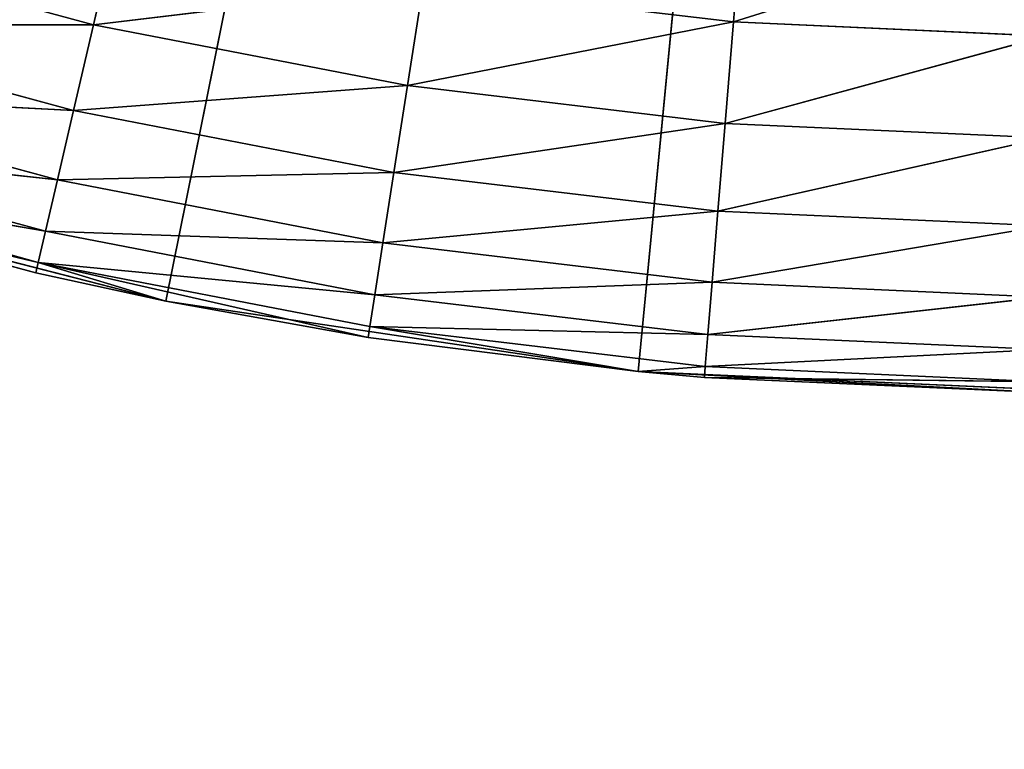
# Model space of a CAD drawing. Extents: x 0.4 to 80.4, y 0.1 to 20.1.
# Tile 389 of 656: x 78.246 to 78.384, y 1.867 to 1.969. Entities that reach past the tile are written whole.
import ezdxf

# ---------------------------------------------------------------- set-up
doc = ezdxf.new("R2010")
doc.units = 0
doc.header["$LTSCALE"] = 2.54
doc.layers.get('0').update_dxf_attribs({"color": 13, "linetype": 'CONTINUOUS'})

# ---------------------------------------------------------------- blocks, each defined once
blk = doc.blocks.new('P__KA_KUCHENNA_MOLISA_STL')
at = {"color": 0}
for p, q in [((78.395, 2.56711, 89.4), (78.26639, 1.92996, 89.4)), ((78.395, 2.56711, 89.4), (78.26639, 1.92996, 89.4)), ((78.33259, 1.92011, 89.4), (78.395, 2.56711, 89.4)), ((78.33259, 1.92011, 89.4), (78.395, 2.56711, 89.4)), ((78.34727, 1.98486, 88.90603), (78.34598, 1.96912, 88.9134)), ((78.34727, 1.98486, 88.90603), (78.34598, 1.96912, 88.9134)), ((78.3899, 1.98293, 88.90603), (78.34598, 1.96912, 88.9134)), ((78.3899, 1.98293, 88.90603), (78.34598, 1.96912, 88.9134)), ((78.25621, 1.96872, 88.92339), (78.25943, 1.98263, 88.9134)), ((78.25621, 1.96872, 88.92339), (78.25943, 1.98263, 88.9134)), ((78.25621, 1.96872, 88.92339), (78.2129, 1.98045, 88.92339)), ((78.25621, 1.96872, 88.92339), (78.2129, 1.98045, 88.92339)), ((78.30246, 1.97429, 88.9134), (78.25621, 1.96872, 88.92339)), ((78.30246, 1.97429, 88.9134), (78.25621, 1.96872, 88.92339)), ((78.30246, 1.97429, 88.9134), (78.30026, 1.96018, 88.92339)), ((78.30246, 1.97429, 88.9134), (78.30026, 1.96018, 88.92339)), ((78.30246, 1.97429, 88.9134), (78.34598, 1.96912, 88.9134)), ((78.30246, 1.97429, 88.9134), (78.34598, 1.96912, 88.9134)), ((78.30026, 1.96018, 88.92339), (78.34598, 1.96912, 88.9134)), ((78.30026, 1.96018, 88.92339), (78.34598, 1.96912, 88.9134)), ((78.34598, 1.96912, 88.9134), (78.34481, 1.95489, 88.92339)), ((78.34598, 1.96912, 88.9134), (78.34481, 1.95489, 88.92339)), ((78.38976, 1.96713, 88.9134), (78.34598, 1.96912, 88.9134)), ((78.38976, 1.96713, 88.9134), (78.34598, 1.96912, 88.9134)), ((78.25621, 1.96872, 88.92339), (78.20924, 1.96867, 88.93572)), ((78.25621, 1.96872, 88.92339), (78.20924, 1.96867, 88.93572)), ((78.25342, 1.95671, 88.93572), (78.20924, 1.96867, 88.93572)), ((78.25342, 1.95671, 88.93572), (78.20924, 1.96867, 88.93572)), ((78.25342, 1.95671, 88.93572), (78.25621, 1.96872, 88.92339)), ((78.25342, 1.95671, 88.93572), (78.25621, 1.96872, 88.92339)), ((78.30026, 1.96018, 88.92339), (78.25621, 1.96872, 88.92339)), ((78.30026, 1.96018, 88.92339), (78.25621, 1.96872, 88.92339)), ((78.38976, 1.96713, 88.9134), (78.34481, 1.95489, 88.92339)), ((78.38976, 1.96713, 88.9134), (78.34481, 1.95489, 88.92339)), ((78.30026, 1.96018, 88.92339), (78.25342, 1.95671, 88.93572)), ((78.30026, 1.96018, 88.92339), (78.25342, 1.95671, 88.93572)), ((78.30026, 1.96018, 88.92339), (78.29836, 1.948, 88.93572)), ((78.30026, 1.96018, 88.92339), (78.29836, 1.948, 88.93572)), ((78.30026, 1.96018, 88.92339), (78.34481, 1.95489, 88.92339)), ((78.30026, 1.96018, 88.92339), (78.34481, 1.95489, 88.92339)), ((78.25342, 1.95671, 88.93572), (78.20628, 1.95913, 88.95)), ((78.25342, 1.95671, 88.93572), (78.20628, 1.95913, 88.95)), ((78.25116, 1.94697, 88.95), (78.20628, 1.95913, 88.95)), ((78.25116, 1.94697, 88.95), (78.20628, 1.95913, 88.95)), ((78.25116, 1.94697, 88.95), (78.25342, 1.95671, 88.93572)), ((78.25116, 1.94697, 88.95), (78.25342, 1.95671, 88.93572)), ((78.29836, 1.948, 88.93572), (78.25342, 1.95671, 88.93572)), ((78.29836, 1.948, 88.93572), (78.25342, 1.95671, 88.93572)), ((78.29836, 1.948, 88.93572), (78.34481, 1.95489, 88.92339)), ((78.29836, 1.948, 88.93572), (78.34481, 1.95489, 88.92339)), ((78.34481, 1.95489, 88.92339), (78.3438, 1.9426, 88.93572)), ((78.34481, 1.95489, 88.92339), (78.3438, 1.9426, 88.93572)), ((78.38964, 1.95286, 88.92339), (78.34481, 1.95489, 88.92339)), ((78.38964, 1.95286, 88.92339), (78.34481, 1.95489, 88.92339)), ((78.38964, 1.95286, 88.92339), (78.3438, 1.9426, 88.93572)), ((78.38964, 1.95286, 88.92339), (78.3438, 1.9426, 88.93572)), ((78.25116, 1.94697, 88.95), (78.2041, 1.95209, 88.9658)), ((78.25116, 1.94697, 88.95), (78.2041, 1.95209, 88.9658)), ((78.2495, 1.93979, 88.9658), (78.2041, 1.95209, 88.9658)), ((78.2495, 1.93979, 88.9658), (78.2041, 1.95209, 88.9658)), ((78.2495, 1.93979, 88.9658), (78.20276, 1.94778, 88.98264)), ((78.2495, 1.93979, 88.9658), (78.20276, 1.94778, 88.98264)), ((78.24848, 1.9354, 88.98264), (78.20276, 1.94778, 88.98264)), ((78.24848, 1.9354, 88.98264), (78.20276, 1.94778, 88.98264)), ((78.2495, 1.93979, 88.9658), (78.25116, 1.94697, 88.95)), ((78.2495, 1.93979, 88.9658), (78.25116, 1.94697, 88.95)), ((78.29836, 1.948, 88.93572), (78.25116, 1.94697, 88.95)), ((78.29836, 1.948, 88.93572), (78.25116, 1.94697, 88.95)), ((78.29681, 1.93813, 88.95), (78.25116, 1.94697, 88.95)), ((78.29681, 1.93813, 88.95), (78.25116, 1.94697, 88.95)), ((78.29836, 1.948, 88.93572), (78.29681, 1.93813, 88.95)), ((78.29836, 1.948, 88.93572), (78.29681, 1.93813, 88.95)), ((78.29836, 1.948, 88.93572), (78.3438, 1.9426, 88.93572)), ((78.29836, 1.948, 88.93572), (78.3438, 1.9426, 88.93572)), ((78.20156, 1.94656, 89), (78.26639, 1.92996, 89.4)), ((78.26639, 1.92996, 89.4), (78.20156, 1.94656, 89.4)), ((78.20156, 1.94656, 89), (78.26639, 1.92996, 89.4)), ((78.20156, 1.94656, 89), (78.24814, 1.93392, 89)), ((78.26639, 1.92996, 89.4), (78.20156, 1.94656, 89.4)), ((78.24848, 1.9354, 88.98264), (78.20156, 1.94656, 89)), ((78.24848, 1.9354, 88.98264), (78.20156, 1.94656, 89)), ((78.20156, 1.94656, 89), (78.24814, 1.93392, 89)), ((78.29681, 1.93813, 88.95), (78.3438, 1.9426, 88.93572)), ((78.29681, 1.93813, 88.95), (78.3438, 1.9426, 88.93572)), ((78.3438, 1.9426, 88.93572), (78.34299, 1.93264, 88.95)), ((78.3438, 1.9426, 88.93572), (78.34299, 1.93264, 88.95)), ((78.38953, 1.94053, 88.93572), (78.3438, 1.9426, 88.93572)), ((78.38953, 1.94053, 88.93572), (78.3438, 1.9426, 88.93572)), ((78.38953, 1.94053, 88.93572), (78.34299, 1.93264, 88.95)), ((78.38953, 1.94053, 88.93572), (78.34299, 1.93264, 88.95)), ((78.24848, 1.9354, 88.98264), (78.2495, 1.93979, 88.9658)), ((78.24848, 1.9354, 88.98264), (78.2495, 1.93979, 88.9658)), ((78.29681, 1.93813, 88.95), (78.2495, 1.93979, 88.9658)), ((78.29681, 1.93813, 88.95), (78.2495, 1.93979, 88.9658)), ((78.29568, 1.93085, 88.9658), (78.2495, 1.93979, 88.9658)), ((78.29568, 1.93085, 88.9658), (78.2495, 1.93979, 88.9658)), ((78.29681, 1.93813, 88.95), (78.29568, 1.93085, 88.9658)), ((78.29681, 1.93813, 88.95), (78.29568, 1.93085, 88.9658)), ((78.29681, 1.93813, 88.95), (78.34299, 1.93264, 88.95)), ((78.29681, 1.93813, 88.95), (78.34299, 1.93264, 88.95)), ((78.24848, 1.9354, 88.98264), (78.24814, 1.93392, 89)), ((78.24848, 1.9354, 88.98264), (78.24814, 1.93392, 89)), ((78.29568, 1.93085, 88.9658), (78.24848, 1.9354, 88.98264)), ((78.29568, 1.93085, 88.9658), (78.24848, 1.9354, 88.98264)), ((78.29498, 1.92639, 88.98264), (78.24848, 1.9354, 88.98264)), ((78.29474, 1.92489, 89), (78.24848, 1.9354, 88.98264)), ((78.29498, 1.92639, 88.98264), (78.24848, 1.9354, 88.98264)), ((78.29474, 1.92489, 89), (78.24848, 1.9354, 88.98264)), ((78.26639, 1.92996, 89), (78.24848, 1.9354, 88.98264)), ((78.26639, 1.92996, 89), (78.24848, 1.9354, 88.98264)), ((78.24814, 1.93392, 89), (78.26639, 1.92996, 89)), ((78.26639, 1.92996, 89.4), (78.24814, 1.93392, 89)), ((78.26639, 1.92996, 89.4), (78.24814, 1.93392, 89)), ((78.24814, 1.93392, 89), (78.26639, 1.92996, 89)), ((78.29568, 1.93085, 88.9658), (78.34299, 1.93264, 88.95)), ((78.29568, 1.93085, 88.9658), (78.34299, 1.93264, 88.95)), ((78.34299, 1.93264, 88.95), (78.34239, 1.92529, 88.9658)), ((78.34299, 1.93264, 88.95), (78.34239, 1.92529, 88.9658)), ((78.38944, 1.93053, 88.95), (78.34299, 1.93264, 88.95)), ((78.38944, 1.93053, 88.95), (78.34299, 1.93264, 88.95)), ((78.29568, 1.93085, 88.9658), (78.29498, 1.92639, 88.98264)), ((78.29568, 1.93085, 88.9658), (78.29498, 1.92639, 88.98264)), ((78.29568, 1.93085, 88.9658), (78.34239, 1.92529, 88.9658)), ((78.29568, 1.93085, 88.9658), (78.34239, 1.92529, 88.9658)), ((78.38944, 1.93053, 88.95), (78.34239, 1.92529, 88.9658)), ((78.38944, 1.93053, 88.95), (78.34239, 1.92529, 88.9658)), ((78.26639, 1.92996, 89), (78.26639, 1.92996, 89.4)), ((78.26639, 1.92996, 89), (78.26639, 1.92996, 89.4)), ((78.26639, 1.92996, 89), (78.29474, 1.92489, 89)), ((78.29474, 1.92489, 89), (78.26639, 1.92996, 89.4)), ((78.29474, 1.92489, 89), (78.26639, 1.92996, 89.4)), ((78.33259, 1.92011, 89.4), (78.26639, 1.92996, 89.4)), ((78.33259, 1.92011, 89.4), (78.26639, 1.92996, 89.4)), ((78.26639, 1.92996, 89), (78.29474, 1.92489, 89)), ((78.29474, 1.92489, 89), (78.29498, 1.92639, 88.98264)), ((78.29474, 1.92489, 89), (78.29498, 1.92639, 88.98264)), ((78.29498, 1.92639, 88.98264), (78.33259, 1.92011, 89)), ((78.29498, 1.92639, 88.98264), (78.33259, 1.92011, 89)), ((78.29498, 1.92639, 88.98264), (78.34202, 1.9208, 88.98264)), ((78.29498, 1.92639, 88.98264), (78.34202, 1.9208, 88.98264)), ((78.29498, 1.92639, 88.98264), (78.34239, 1.92529, 88.9658)), ((78.29498, 1.92639, 88.98264), (78.34239, 1.92529, 88.9658)), ((78.29474, 1.92489, 89), (78.33259, 1.92011, 89.4)), ((78.29474, 1.92489, 89), (78.33259, 1.92011, 89.4)), ((78.29474, 1.92489, 89), (78.33259, 1.92011, 89)), ((78.29474, 1.92489, 89), (78.33259, 1.92011, 89)), ((78.34239, 1.92529, 88.9658), (78.34202, 1.9208, 88.98264)), ((78.34239, 1.92529, 88.9658), (78.34202, 1.9208, 88.98264)), ((78.38937, 1.92317, 88.9658), (78.34239, 1.92529, 88.9658)), ((78.38937, 1.92317, 88.9658), (78.34239, 1.92529, 88.9658)), ((78.38937, 1.92317, 88.9658), (78.34202, 1.9208, 88.98264)), ((78.38937, 1.92317, 88.9658), (78.34202, 1.9208, 88.98264)), ((78.33259, 1.92011, 89), (78.34202, 1.9208, 88.98264)), ((78.33259, 1.92011, 89), (78.34202, 1.9208, 88.98264)), ((78.34202, 1.9208, 88.98264), (78.34189, 1.91928, 89)), ((78.34202, 1.9208, 88.98264), (78.34189, 1.91928, 89)), ((78.38934, 1.91865, 88.98264), (78.34202, 1.9208, 88.98264)), ((78.38934, 1.91865, 88.98264), (78.34202, 1.9208, 88.98264)), ((78.39944, 1.91713, 89.4), (78.33259, 1.92011, 89.4)), ((78.33259, 1.92011, 89.4), (78.38932, 1.91714, 89)), ((78.33259, 1.92011, 89.4), (78.38932, 1.91714, 89)), ((78.33259, 1.92011, 89.4), (78.34189, 1.91928, 89)), ((78.33259, 1.92011, 89), (78.33259, 1.92011, 89.4)), ((78.33259, 1.92011, 89), (78.33259, 1.92011, 89.4)), ((78.33259, 1.92011, 89), (78.34189, 1.91928, 89)), ((78.33259, 1.92011, 89.4), (78.34189, 1.91928, 89)), ((78.39944, 1.91713, 89.4), (78.33259, 1.92011, 89.4)), ((78.33259, 1.92011, 89), (78.34189, 1.91928, 89)), ((78.34189, 1.91928, 89), (78.38932, 1.91714, 89)), ((78.38934, 1.91865, 88.98264), (78.34189, 1.91928, 89)), ((78.38934, 1.91865, 88.98264), (78.34189, 1.91928, 89)), ((78.34189, 1.91928, 89), (78.38932, 1.91714, 89))]:
    blk.add_line(p, q, dxfattribs=at)
mesh = blk.add_polyface(dxfattribs=at)
corners = [(78.395, 2.56711, 89.4), (78.13878, 1.96974, 89.4), (78.20156, 1.94656, 89.4)]
mesh.append_faces([[corners[k] for k in face] for face in [(0, 1, 2)]], dxfattribs={"color": 0})
mesh = blk.add_polyface(dxfattribs=at)
corners = [(78.395, 2.56711, 89.4), (78.20156, 1.94656, 89.4), (78.26639, 1.92996, 89.4)]
mesh.append_faces([[corners[k] for k in face] for face in [(0, 1, 2)]], dxfattribs={"color": 0})
mesh = blk.add_polyface(dxfattribs=at)
corners = [(78.395, 2.56711, 89.4), (78.26639, 1.92996, 89.4), (78.33259, 1.92011, 89.4)]
mesh.append_faces([[corners[k] for k in face] for face in [(0, 1, 2)]], dxfattribs={"color": 0})
mesh = blk.add_polyface(dxfattribs=at)
corners = [(78.39944, 1.91713, 89.4), (78.395, 2.56711, 89.4), (78.33259, 1.92011, 89.4)]
mesh.append_faces([[corners[k] for k in face] for face in [(0, 1, 2)]], dxfattribs={"color": 0})
mesh = blk.add_polyface(dxfattribs=at)
corners = [(80.395, 0.26711, 89.4), (0.395, 0.26711, 89.4), (78.17003, 2.299, 89.4)]
mesh.append_faces([[corners[k] for k in face] for face in [(0, 1, 2)]], dxfattribs={"color": 0})
mesh = blk.add_polyface(dxfattribs=at)
corners = [(80.395, 0.26711, 89.4), (78.17003, 2.299, 89.4), (78.22, 2.264, 89.4)]
mesh.append_faces([[corners[k] for k in face] for face in [(0, 1, 2)]], dxfattribs={"color": 0})
mesh = blk.add_polyface(dxfattribs=at)
corners = [(78.27529, 2.23822, 89.5), (78.22, 2.264, 89.5), (0.395, 0.26711, 89.5)]
mesh.append_faces([[corners[k] for k in face] for face in [(0, 1, 2)]], dxfattribs={"color": 0})
mesh = blk.add_polyface(dxfattribs=at)
corners = [(80.395, 0.26711, 89.4), (78.22, 2.264, 89.4), (78.27529, 2.23822, 89.4)]
mesh.append_faces([[corners[k] for k in face] for face in [(0, 1, 2)]], dxfattribs={"color": 0})
mesh = blk.add_polyface(dxfattribs=at)
corners = [(80.395, 0.26711, 89.5), (78.27529, 2.23822, 89.5), (0.395, 0.26711, 89.5)]
mesh.append_faces([[corners[k] for k in face] for face in [(0, 1, 2)]], dxfattribs={"color": 0})
mesh = blk.add_polyface(dxfattribs=at)
corners = [(80.395, 0.26711, 89.4), (78.27529, 2.23822, 89.4), (78.33423, 2.22243, 89.4)]
mesh.append_faces([[corners[k] for k in face] for face in [(0, 1, 2)]], dxfattribs={"color": 0})
mesh = blk.add_polyface(dxfattribs=at)
corners = [(80.395, 0.26711, 89.5), (78.33423, 2.22243, 89.5), (78.27529, 2.23822, 89.5)]
mesh.append_faces([[corners[k] for k in face] for face in [(0, 1, 2)]], dxfattribs={"color": 0})
mesh = blk.add_polyface(dxfattribs=at)
corners = [(80.395, 0.26711, 89.4), (78.33423, 2.22243, 89.4), (78.395, 2.21711, 89.4)]
mesh.append_faces([[corners[k] for k in face] for face in [(0, 1, 2)]], dxfattribs={"color": 0})
mesh = blk.add_polyface(dxfattribs=at)
corners = [(80.395, 0.26711, 89.5), (78.395, 2.21711, 89.5), (78.33423, 2.22243, 89.5)]
mesh.append_faces([[corners[k] for k in face] for face in [(0, 1, 2)]], dxfattribs={"color": 0})
mesh = blk.add_polyface(dxfattribs=at)
corners = [(78.34727, 1.98486, 88.90603), (78.34598, 1.96912, 88.9134), (78.30246, 1.97429, 88.9134)]
mesh.append_faces([[corners[k] for k in face] for face in [(0, 1, 2)]], dxfattribs={"color": 0})
mesh = blk.add_polyface(dxfattribs=at)
corners = [(78.3899, 1.98293, 88.90603), (78.34598, 1.96912, 88.9134), (78.34727, 1.98486, 88.90603)]
mesh.append_faces([[corners[k] for k in face] for face in [(0, 1, 2)]], dxfattribs={"color": 0})
mesh = blk.add_polyface(dxfattribs=at)
corners = [(78.3899, 1.98293, 88.90603), (78.38976, 1.96713, 88.9134), (78.34598, 1.96912, 88.9134)]
mesh.append_faces([[corners[k] for k in face] for face in [(0, 1, 2)]], dxfattribs={"color": 0})
mesh = blk.add_polyface(dxfattribs=at)
corners = [(78.25943, 1.98263, 88.9134), (78.25621, 1.96872, 88.92339), (78.2129, 1.98045, 88.92339)]
mesh.append_faces([[corners[k] for k in face] for face in [(0, 1, 2)]], dxfattribs={"color": 0})
mesh = blk.add_polyface(dxfattribs=at)
corners = [(78.30246, 1.97429, 88.9134), (78.25621, 1.96872, 88.92339), (78.25943, 1.98263, 88.9134)]
mesh.append_faces([[corners[k] for k in face] for face in [(0, 1, 2)]], dxfattribs={"color": 0})
mesh = blk.add_polyface(dxfattribs=at)
corners = [(78.25621, 1.96872, 88.92339), (78.20924, 1.96867, 88.93572), (78.2129, 1.98045, 88.92339)]
mesh.append_faces([[corners[k] for k in face] for face in [(0, 1, 2)]], dxfattribs={"color": 0})
mesh = blk.add_polyface(dxfattribs=at)
corners = [(78.30246, 1.97429, 88.9134), (78.30026, 1.96018, 88.92339), (78.25621, 1.96872, 88.92339)]
mesh.append_faces([[corners[k] for k in face] for face in [(0, 1, 2)]], dxfattribs={"color": 0})
mesh = blk.add_polyface(dxfattribs=at)
corners = [(78.34598, 1.96912, 88.9134), (78.30026, 1.96018, 88.92339), (78.30246, 1.97429, 88.9134)]
mesh.append_faces([[corners[k] for k in face] for face in [(0, 1, 2)]], dxfattribs={"color": 0})
mesh = blk.add_polyface(dxfattribs=at)
corners = [(78.34598, 1.96912, 88.9134), (78.34481, 1.95489, 88.92339), (78.30026, 1.96018, 88.92339)]
mesh.append_faces([[corners[k] for k in face] for face in [(0, 1, 2)]], dxfattribs={"color": 0})
mesh = blk.add_polyface(dxfattribs=at)
corners = [(78.38976, 1.96713, 88.9134), (78.34481, 1.95489, 88.92339), (78.34598, 1.96912, 88.9134)]
mesh.append_faces([[corners[k] for k in face] for face in [(0, 1, 2)]], dxfattribs={"color": 0})
mesh = blk.add_polyface(dxfattribs=at)
corners = [(78.20628, 1.95913, 88.95), (78.20924, 1.96867, 88.93572), (78.25342, 1.95671, 88.93572)]
mesh.append_faces([[corners[k] for k in face] for face in [(0, 1, 2)]], dxfattribs={"color": 0})
mesh = blk.add_polyface(dxfattribs=at)
corners = [(78.25621, 1.96872, 88.92339), (78.25342, 1.95671, 88.93572), (78.20924, 1.96867, 88.93572)]
mesh.append_faces([[corners[k] for k in face] for face in [(0, 1, 2)]], dxfattribs={"color": 0})
mesh = blk.add_polyface(dxfattribs=at)
corners = [(78.30026, 1.96018, 88.92339), (78.25342, 1.95671, 88.93572), (78.25621, 1.96872, 88.92339)]
mesh.append_faces([[corners[k] for k in face] for face in [(0, 1, 2)]], dxfattribs={"color": 0})
mesh = blk.add_polyface(dxfattribs=at)
corners = [(78.38976, 1.96713, 88.9134), (78.38964, 1.95286, 88.92339), (78.34481, 1.95489, 88.92339)]
mesh.append_faces([[corners[k] for k in face] for face in [(0, 1, 2)]], dxfattribs={"color": 0})
mesh = blk.add_polyface(dxfattribs=at)
corners = [(78.30026, 1.96018, 88.92339), (78.29836, 1.948, 88.93572), (78.25342, 1.95671, 88.93572)]
mesh.append_faces([[corners[k] for k in face] for face in [(0, 1, 2)]], dxfattribs={"color": 0})
mesh = blk.add_polyface(dxfattribs=at)
corners = [(78.34481, 1.95489, 88.92339), (78.29836, 1.948, 88.93572), (78.30026, 1.96018, 88.92339)]
mesh.append_faces([[corners[k] for k in face] for face in [(0, 1, 2)]], dxfattribs={"color": 0})
mesh = blk.add_polyface(dxfattribs=at)
corners = [(78.2041, 1.95209, 88.9658), (78.20628, 1.95913, 88.95), (78.25116, 1.94697, 88.95)]
mesh.append_faces([[corners[k] for k in face] for face in [(0, 1, 2)]], dxfattribs={"color": 0})
mesh = blk.add_polyface(dxfattribs=at)
corners = [(78.20628, 1.95913, 88.95), (78.25342, 1.95671, 88.93572), (78.25116, 1.94697, 88.95)]
mesh.append_faces([[corners[k] for k in face] for face in [(0, 1, 2)]], dxfattribs={"color": 0})
mesh = blk.add_polyface(dxfattribs=at)
corners = [(78.25116, 1.94697, 88.95), (78.25342, 1.95671, 88.93572), (78.29836, 1.948, 88.93572)]
mesh.append_faces([[corners[k] for k in face] for face in [(0, 1, 2)]], dxfattribs={"color": 0})
mesh = blk.add_polyface(dxfattribs=at)
corners = [(78.34481, 1.95489, 88.92339), (78.3438, 1.9426, 88.93572), (78.29836, 1.948, 88.93572)]
mesh.append_faces([[corners[k] for k in face] for face in [(0, 1, 2)]], dxfattribs={"color": 0})
mesh = blk.add_polyface(dxfattribs=at)
corners = [(78.38964, 1.95286, 88.92339), (78.3438, 1.9426, 88.93572), (78.34481, 1.95489, 88.92339)]
mesh.append_faces([[corners[k] for k in face] for face in [(0, 1, 2)]], dxfattribs={"color": 0})
mesh = blk.add_polyface(dxfattribs=at)
corners = [(78.38964, 1.95286, 88.92339), (78.38953, 1.94053, 88.93572), (78.3438, 1.9426, 88.93572)]
mesh.append_faces([[corners[k] for k in face] for face in [(0, 1, 2)]], dxfattribs={"color": 0})
mesh = blk.add_polyface(dxfattribs=at)
corners = [(78.20276, 1.94778, 88.98264), (78.2041, 1.95209, 88.9658), (78.2495, 1.93979, 88.9658)]
mesh.append_faces([[corners[k] for k in face] for face in [(0, 1, 2)]], dxfattribs={"color": 0})
mesh = blk.add_polyface(dxfattribs=at)
corners = [(78.2041, 1.95209, 88.9658), (78.25116, 1.94697, 88.95), (78.2495, 1.93979, 88.9658)]
mesh.append_faces([[corners[k] for k in face] for face in [(0, 1, 2)]], dxfattribs={"color": 0})
mesh = blk.add_polyface(dxfattribs=at)
corners = [(78.20156, 1.94656, 89), (78.20276, 1.94778, 88.98264), (78.24848, 1.9354, 88.98264)]
mesh.append_faces([[corners[k] for k in face] for face in [(0, 1, 2)]], dxfattribs={"color": 0})
mesh = blk.add_polyface(dxfattribs=at)
corners = [(78.20276, 1.94778, 88.98264), (78.2495, 1.93979, 88.9658), (78.24848, 1.9354, 88.98264)]
mesh.append_faces([[corners[k] for k in face] for face in [(0, 1, 2)]], dxfattribs={"color": 0})
mesh = blk.add_polyface(dxfattribs=at)
corners = [(78.2495, 1.93979, 88.9658), (78.25116, 1.94697, 88.95), (78.29681, 1.93813, 88.95)]
mesh.append_faces([[corners[k] for k in face] for face in [(0, 1, 2)]], dxfattribs={"color": 0})
mesh = blk.add_polyface(dxfattribs=at)
corners = [(78.25116, 1.94697, 88.95), (78.29836, 1.948, 88.93572), (78.29681, 1.93813, 88.95)]
mesh.append_faces([[corners[k] for k in face] for face in [(0, 1, 2)]], dxfattribs={"color": 0})
mesh = blk.add_polyface(dxfattribs=at)
corners = [(78.29681, 1.93813, 88.95), (78.29836, 1.948, 88.93572), (78.3438, 1.9426, 88.93572)]
mesh.append_faces([[corners[k] for k in face] for face in [(0, 1, 2)]], dxfattribs={"color": 0})
mesh = blk.add_polyface(dxfattribs=at)
corners = [(78.20156, 1.94656, 89.4), (78.20156, 1.94656, 89), (78.26639, 1.92996, 89.4)]
mesh.append_faces([[corners[k] for k in face] for face in [(0, 1, 2)]], dxfattribs={"color": 0})
mesh = blk.add_polyface(dxfattribs=at)
corners = [(78.26639, 1.92996, 89.4), (78.20156, 1.94656, 89), (78.24814, 1.93392, 89)]
mesh.append_faces([[corners[k] for k in face] for face in [(0, 1, 2)]], dxfattribs={"color": 0})
mesh = blk.add_polyface(dxfattribs=at)
corners = [(78.20156, 1.94656, 89), (78.24848, 1.9354, 88.98264), (78.24814, 1.93392, 89)]
mesh.append_faces([[corners[k] for k in face] for face in [(0, 1, 2)]], dxfattribs={"color": 0})
mesh = blk.add_polyface(dxfattribs=at)
corners = [(78.29681, 1.93813, 88.95), (78.3438, 1.9426, 88.93572), (78.34299, 1.93264, 88.95)]
mesh.append_faces([[corners[k] for k in face] for face in [(0, 1, 2)]], dxfattribs={"color": 0})
mesh = blk.add_polyface(dxfattribs=at)
corners = [(78.34299, 1.93264, 88.95), (78.3438, 1.9426, 88.93572), (78.38953, 1.94053, 88.93572)]
mesh.append_faces([[corners[k] for k in face] for face in [(0, 1, 2)]], dxfattribs={"color": 0})
mesh = blk.add_polyface(dxfattribs=at)
corners = [(78.34299, 1.93264, 88.95), (78.38953, 1.94053, 88.93572), (78.38944, 1.93053, 88.95)]
mesh.append_faces([[corners[k] for k in face] for face in [(0, 1, 2)]], dxfattribs={"color": 0})
mesh = blk.add_polyface(dxfattribs=at)
corners = [(78.24848, 1.9354, 88.98264), (78.2495, 1.93979, 88.9658), (78.29568, 1.93085, 88.9658)]
mesh.append_faces([[corners[k] for k in face] for face in [(0, 1, 2)]], dxfattribs={"color": 0})
mesh = blk.add_polyface(dxfattribs=at)
corners = [(78.2495, 1.93979, 88.9658), (78.29681, 1.93813, 88.95), (78.29568, 1.93085, 88.9658)]
mesh.append_faces([[corners[k] for k in face] for face in [(0, 1, 2)]], dxfattribs={"color": 0})
mesh = blk.add_polyface(dxfattribs=at)
corners = [(78.29568, 1.93085, 88.9658), (78.29681, 1.93813, 88.95), (78.34299, 1.93264, 88.95)]
mesh.append_faces([[corners[k] for k in face] for face in [(0, 1, 2)]], dxfattribs={"color": 0})
mesh = blk.add_polyface(dxfattribs=at)
corners = [(78.24814, 1.93392, 89), (78.24848, 1.9354, 88.98264), (78.26639, 1.92996, 89)]
mesh.append_faces([[corners[k] for k in face] for face in [(0, 1, 2)]], dxfattribs={"color": 0})
mesh = blk.add_polyface(dxfattribs=at)
corners = [(78.24848, 1.9354, 88.98264), (78.29568, 1.93085, 88.9658), (78.29498, 1.92639, 88.98264)]
mesh.append_faces([[corners[k] for k in face] for face in [(0, 1, 2)]], dxfattribs={"color": 0})
mesh = blk.add_polyface(dxfattribs=at)
corners = [(78.29474, 1.92489, 89), (78.24848, 1.9354, 88.98264), (78.29498, 1.92639, 88.98264)]
mesh.append_faces([[corners[k] for k in face] for face in [(0, 1, 2)]], dxfattribs={"color": 0})
mesh = blk.add_polyface(dxfattribs=at)
corners = [(78.26639, 1.92996, 89), (78.24848, 1.9354, 88.98264), (78.29474, 1.92489, 89)]
mesh.append_faces([[corners[k] for k in face] for face in [(0, 1, 2)]], dxfattribs={"color": 0})
mesh = blk.add_polyface(dxfattribs=at)
corners = [(78.26639, 1.92996, 89.4), (78.24814, 1.93392, 89), (78.26639, 1.92996, 89)]
mesh.append_faces([[corners[k] for k in face] for face in [(0, 1, 2)]], dxfattribs={"color": 0})
mesh = blk.add_polyface(dxfattribs=at)
corners = [(78.29568, 1.93085, 88.9658), (78.34299, 1.93264, 88.95), (78.34239, 1.92529, 88.9658)]
mesh.append_faces([[corners[k] for k in face] for face in [(0, 1, 2)]], dxfattribs={"color": 0})
mesh = blk.add_polyface(dxfattribs=at)
corners = [(78.34239, 1.92529, 88.9658), (78.34299, 1.93264, 88.95), (78.38944, 1.93053, 88.95)]
mesh.append_faces([[corners[k] for k in face] for face in [(0, 1, 2)]], dxfattribs={"color": 0})
mesh = blk.add_polyface(dxfattribs=at)
corners = [(78.29498, 1.92639, 88.98264), (78.29568, 1.93085, 88.9658), (78.34239, 1.92529, 88.9658)]
mesh.append_faces([[corners[k] for k in face] for face in [(0, 1, 2)]], dxfattribs={"color": 0})
mesh = blk.add_polyface(dxfattribs=at)
corners = [(78.34239, 1.92529, 88.9658), (78.38944, 1.93053, 88.95), (78.38937, 1.92317, 88.9658)]
mesh.append_faces([[corners[k] for k in face] for face in [(0, 1, 2)]], dxfattribs={"color": 0})
mesh = blk.add_polyface(dxfattribs=at)
corners = [(78.26639, 1.92996, 89.4), (78.26639, 1.92996, 89), (78.29474, 1.92489, 89)]
mesh.append_faces([[corners[k] for k in face] for face in [(0, 1, 2)]], dxfattribs={"color": 0})
mesh = blk.add_polyface(dxfattribs=at)
corners = [(78.26639, 1.92996, 89.4), (78.29474, 1.92489, 89), (78.33259, 1.92011, 89.4)]
mesh.append_faces([[corners[k] for k in face] for face in [(0, 1, 2)]], dxfattribs={"color": 0})
mesh = blk.add_polyface(dxfattribs=at)
corners = [(78.29474, 1.92489, 89), (78.29498, 1.92639, 88.98264), (78.33259, 1.92011, 89)]
mesh.append_faces([[corners[k] for k in face] for face in [(0, 1, 2)]], dxfattribs={"color": 0})
mesh = blk.add_polyface(dxfattribs=at)
corners = [(78.33259, 1.92011, 89), (78.29498, 1.92639, 88.98264), (78.34202, 1.9208, 88.98264)]
mesh.append_faces([[corners[k] for k in face] for face in [(0, 1, 2)]], dxfattribs={"color": 0})
mesh = blk.add_polyface(dxfattribs=at)
corners = [(78.29498, 1.92639, 88.98264), (78.34239, 1.92529, 88.9658), (78.34202, 1.9208, 88.98264)]
mesh.append_faces([[corners[k] for k in face] for face in [(0, 1, 2)]], dxfattribs={"color": 0})
mesh = blk.add_polyface(dxfattribs=at)
corners = [(78.33259, 1.92011, 89.4), (78.29474, 1.92489, 89), (78.33259, 1.92011, 89)]
mesh.append_faces([[corners[k] for k in face] for face in [(0, 1, 2)]], dxfattribs={"color": 0})
mesh = blk.add_polyface(dxfattribs=at)
corners = [(78.34202, 1.9208, 88.98264), (78.34239, 1.92529, 88.9658), (78.38937, 1.92317, 88.9658)]
mesh.append_faces([[corners[k] for k in face] for face in [(0, 1, 2)]], dxfattribs={"color": 0})
mesh = blk.add_polyface(dxfattribs=at)
corners = [(78.34202, 1.9208, 88.98264), (78.38937, 1.92317, 88.9658), (78.38934, 1.91865, 88.98264)]
mesh.append_faces([[corners[k] for k in face] for face in [(0, 1, 2)]], dxfattribs={"color": 0})
mesh = blk.add_polyface(dxfattribs=at)
corners = [(78.33259, 1.92011, 89), (78.34202, 1.9208, 88.98264), (78.34189, 1.91928, 89)]
mesh.append_faces([[corners[k] for k in face] for face in [(0, 1, 2)]], dxfattribs={"color": 0})
mesh = blk.add_polyface(dxfattribs=at)
corners = [(78.34189, 1.91928, 89), (78.34202, 1.9208, 88.98264), (78.38934, 1.91865, 88.98264)]
mesh.append_faces([[corners[k] for k in face] for face in [(0, 1, 2)]], dxfattribs={"color": 0})
mesh = blk.add_polyface(dxfattribs=at)
corners = [(78.33259, 1.92011, 89.4), (78.38932, 1.91714, 89), (78.39944, 1.91713, 89.4)]
mesh.append_faces([[corners[k] for k in face] for face in [(0, 1, 2)]], dxfattribs={"color": 0})
mesh = blk.add_polyface(dxfattribs=at)
corners = [(78.33259, 1.92011, 89.4), (78.34189, 1.91928, 89), (78.38932, 1.91714, 89)]
mesh.append_faces([[corners[k] for k in face] for face in [(0, 1, 2)]], dxfattribs={"color": 0})
mesh = blk.add_polyface(dxfattribs=at)
corners = [(78.33259, 1.92011, 89.4), (78.33259, 1.92011, 89), (78.34189, 1.91928, 89)]
mesh.append_faces([[corners[k] for k in face] for face in [(0, 1, 2)]], dxfattribs={"color": 0})
mesh = blk.add_polyface(dxfattribs=at)
corners = [(78.34189, 1.91928, 89), (78.38934, 1.91865, 88.98264), (78.38932, 1.91714, 89)]
mesh.append_faces([[corners[k] for k in face] for face in [(0, 1, 2)]], dxfattribs={"color": 0})

msp = doc.modelspace()

# ---------------------------------------------------------------- block references
at = {"color": 0}
msp.add_blockref('P__KA_KUCHENNA_MOLISA_STL', (0, 0), dxfattribs=at)

doc.saveas('drawing.dxf')
